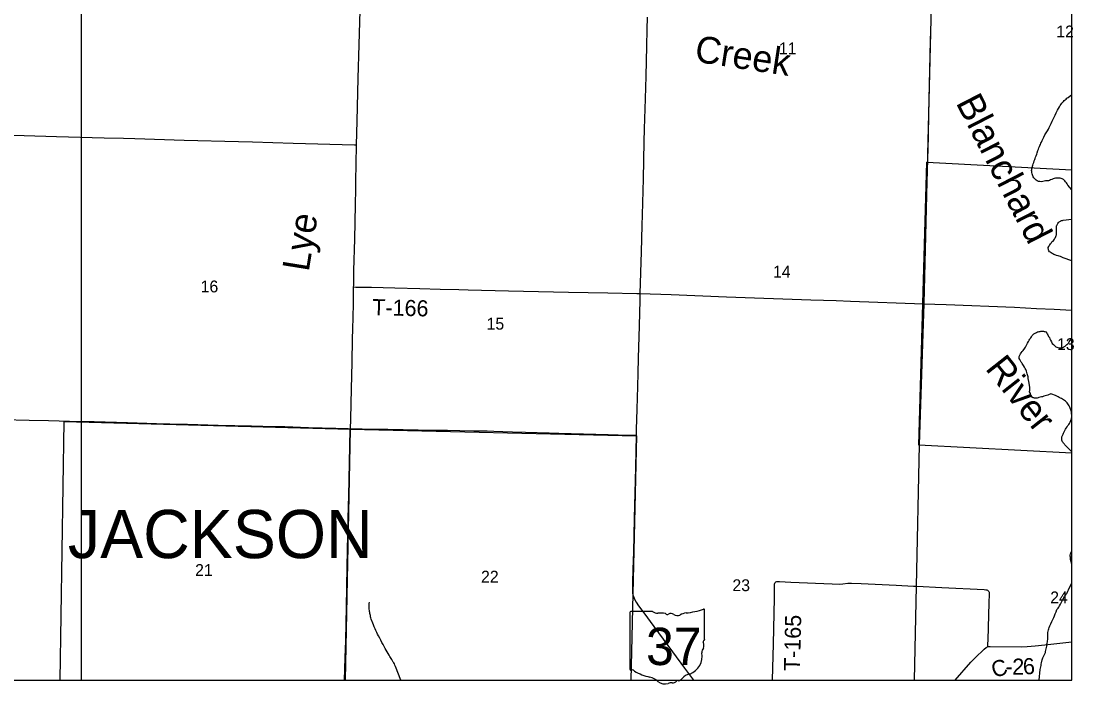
# Model space of a CAD drawing. Extents: x 0 to 68, y 0 to 52.9.
# Drawn here: x 58.19 to 68.02, y 34.43 to 40.61 of the extents above; entities that cross this region are included whole.
import ezdxf

# ---------------------------------------------------------------- set-up
doc = ezdxf.new("R2010")
doc.units = 0
for name, color, linetype in [('Default', 7, 'Continuous'), ('GM_X_County_Road', 7, 'Continuous'), ('GM_X_County_Road_Text', 7, 'Continuous'), ('GM_X_Minor_River', 7, 'Continuous'), ('GM_X_Minor_River_Text', 7, 'Continuous'), ('GM_X_State_Route', 7, 'Continuous'), ('GM_X_State_Shield', 7, 'Continuous'), ('GM_X_Township', 7, 'Continuous'), ('GM_X_Township_Road', 7, 'Continuous'), ('GM_X_Township_Road_Text', 7, 'Continuous'), ('GM_X_Township_Text', 7, 'Continuous')]:
    doc.layers.add(name, color=color, linetype=linetype)

msp = doc.modelspace()

# ---------------------------------------------------------------- linework, layer by layer
at = {"layer": 'Default'}
for p, q in [((58.7572, 34.4614), (58.7572, 52.9414)), ((67.9972, 34.4614), (67.9972, 52.9414)), ((49.5172, 34.4614), (67.9972, 34.4614))]:
    msp.add_line(p, q, dxfattribs=at)
for points in [[(67.9274, 39.8684), (67.9354, 39.8764), (67.9435, 39.8824), (67.9515, 39.8904), (67.9636, 39.8984), (67.9972, 39.9244)], [(67.9972, 39.0364), (67.9616, 39.0787), (67.9546, 39.0908), (67.9466, 39.1018), (67.9396, 39.1109), (67.9326, 39.12), (67.9266, 39.126), (67.9186, 39.133), (67.9136, 39.1361), (67.9076, 39.1391), (67.8996, 39.1421), (67.8875, 39.1452), (67.8775, 39.1462), (67.8665, 39.1462), (67.8564, 39.1463), (67.8454, 39.1443), (67.8343, 39.1403), (67.8223, 39.1374), (67.8102, 39.1334), (67.7982, 39.1284), (67.7881, 39.1244), (67.7801, 39.1214), (67.7731, 39.1205), (67.762, 39.1205), (67.753, 39.1195), (67.74, 39.1176), (67.7269, 39.1146), (67.7129, 39.1116), (67.6988, 39.1127), (67.6878, 39.1147), (67.6798, 39.1168), (67.6737, 39.1208), (67.6657, 39.1258), (67.6577, 39.1319), (67.6487, 39.1409), (67.6427, 39.149), (67.6377, 39.157), (67.6337, 39.1661), (67.6307, 39.1761), (67.6277, 39.1851), (67.6258, 39.1962), (67.6238, 39.2062), (67.6228, 39.2153), (67.6238, 39.2243), (67.6248, 39.2333), (67.6329, 39.2674), (67.637, 39.2794), (67.642, 39.2925), (67.6461, 39.3055), (67.6511, 39.3175), (67.6552, 39.3285), (67.6592, 39.3406), (67.6653, 39.3546), (67.6703, 39.3676), (67.6754, 39.3816), (67.6814, 39.4017), (67.6855, 39.4147), (67.6895, 39.4277), (67.6946, 39.4398), (67.6996, 39.4498), (67.7046, 39.4588), (67.7097, 39.4698), (67.7147, 39.4818), (67.7208, 39.4949), (67.7278, 39.5099), (67.7369, 39.5259), (67.746, 39.549), (67.7591, 39.568), (67.7702, 39.586), (67.7792, 39.601), (67.7873, 39.618), (67.7964, 39.6361), (67.8044, 39.6551), (67.8135, 39.6762), (67.8226, 39.6962), (67.8327, 39.7152), (67.8428, 39.7332), (67.8508, 39.7533), (67.8639, 39.7783), (67.873, 39.7954), (67.8811, 39.8114), (67.8901, 39.8234), (67.8972, 39.8344), (67.9042, 39.8434), (67.9113, 39.8514), (67.9193, 39.8594), (67.9274, 39.8684)], [(67.9972, 36.5779), (66.5714, 36.6551), (66.6453, 39.2938), (67.9972, 39.2224)], [(67.9972, 38.3728), (67.9159, 38.4027), (67.9038, 38.4077), (67.8918, 38.4128), (67.8798, 38.4158), (67.8688, 38.4199), (67.8557, 38.4229), (67.8477, 38.425), (67.8387, 38.429), (67.8307, 38.433), (67.8216, 38.4381), (67.8126, 38.4431), (67.8046, 38.4482), (67.7976, 38.4532), (67.7906, 38.4582), (67.7836, 38.4673), (67.7806, 38.4763), (67.7786, 38.4834), (67.7766, 38.4894), (67.7766, 38.4984), (67.7817, 38.5084), (67.7857, 38.5154), (67.7917, 38.5235), (67.7988, 38.5315), (67.8058, 38.5395), (67.8119, 38.5495), (67.8219, 38.5575), (67.829, 38.5665), (67.836, 38.5765), (67.84, 38.5845), (67.8441, 38.5915), (67.8471, 38.6005), (67.8511, 38.6085), (67.8532, 38.6146), (67.8552, 38.6216), (67.8552, 38.6316), (67.8543, 38.6637), (67.8543, 38.6727), (67.8533, 38.6798), (67.8543, 38.6858), (67.8543, 38.6908), (67.8554, 38.6968), (67.8574, 38.7048), (67.8604, 38.7108), (67.8624, 38.7169), (67.8675, 38.7229), (67.8725, 38.7309), (67.8795, 38.7369), (67.8846, 38.7409), (67.8906, 38.7449), (67.8956, 38.7479), (67.9006, 38.7488), (67.9067, 38.7498), (67.9117, 38.7498), (67.9167, 38.7518), (67.9972, 38.763)], [(67.8566, 37.1106), (67.8456, 37.1157), (67.8345, 37.1207), (67.8195, 37.1278), (67.8105, 37.1309), (67.8015, 37.1319), (67.7944, 37.1299), (67.7864, 37.1259), (67.7733, 37.1209), (67.7603, 37.118), (67.7482, 37.114), (67.7362, 37.11), (67.7241, 37.1061), (67.7131, 37.1041), (67.703, 37.1001), (67.69, 37.0981), (67.682, 37.0952), (67.6729, 37.0932), (67.6669, 37.0922), (67.6609, 37.0922), (67.6549, 37.0932), (67.6488, 37.0933), (67.6428, 37.0943), (67.6378, 37.0963), (67.6308, 37.0993), (67.6258, 37.1024), (67.6208, 37.1084), (67.6188, 37.1154), (67.6158, 37.1235), (67.6128, 37.1355), (67.6038, 37.1516), (67.6038, 37.1576), (67.6049, 37.1646), (67.6059, 37.1727), (67.6059, 37.1777), (67.6059, 37.1857), (67.6049, 37.1957), (67.603, 37.2108), (67.6, 37.2309), (67.596, 37.2469), (67.5911, 37.276), (67.5891, 37.2911), (67.5822, 37.3182), (67.5732, 37.3453), (67.5672, 37.3584), (67.5622, 37.3704), (67.5552, 37.3815), (67.5472, 37.3956), (67.5412, 37.4056), (67.5352, 37.4147), (67.5302, 37.4217), (67.5262, 37.4277), (67.5222, 37.4348), (67.5182, 37.4408), (67.5142, 37.4478), (67.5112, 37.4529), (67.5072, 37.4609), (67.5072, 37.4659), (67.5063, 37.4719), (67.5073, 37.481), (67.5093, 37.486), (67.5123, 37.494), (67.5174, 37.505), (67.5244, 37.516), (67.5335, 37.527), (67.5425, 37.538), (67.5596, 37.5601), (67.5647, 37.5691), (67.5707, 37.5801), (67.5768, 37.5921), (67.5838, 37.6061), (67.5919, 37.6202), (67.599, 37.6342), (67.606, 37.6432), (67.61, 37.6492), (67.6151, 37.6562), (67.6201, 37.6652), (67.6282, 37.6782), (67.6382, 37.6862), (67.6443, 37.6912), (67.6493, 37.6952), (67.6553, 37.6992), (67.6603, 37.7022), (67.6684, 37.7062), (67.6764, 37.7102), (67.6844, 37.7122), (67.6935, 37.7131), (67.7015, 37.7151), (67.7095, 37.7161), (67.7216, 37.7161), (67.7286, 37.716), (67.7346, 37.716), (67.7406, 37.715), (67.7457, 37.714), (67.7547, 37.7099), (67.7637, 37.6999), (67.7687, 37.6918), (67.7747, 37.6828), (67.7807, 37.6687), (67.7887, 37.6576), (67.7937, 37.6466)], [(67.7937, 37.6466), (67.7986, 37.6335), (67.8066, 37.6185), (67.8156, 37.6034), (67.8256, 37.5933), (67.8337, 37.5863), (67.8417, 37.5782), (67.8497, 37.5722), (67.8587, 37.5681), (67.8667, 37.5661), (67.8788, 37.563), (67.8878, 37.562), (67.8978, 37.561), (67.9068, 37.563), (67.934, 37.5769), (67.943, 37.5849), (67.9521, 37.5919), (67.9591, 37.5989), (67.9652, 37.6069), (67.9712, 37.6189), (67.9972, 37.6534)], [(67.9972, 36.5901), (67.9438, 36.6438), (67.9388, 36.6499), (67.9338, 36.6569), (67.9278, 36.662), (67.9238, 36.668), (67.9198, 36.673), (67.9158, 36.679), (67.9117, 36.6841), (67.9078, 36.6931), (67.9058, 36.6981), (67.9048, 36.7042), (67.9038, 36.7112), (67.9028, 36.7172), (67.9038, 36.7242), (67.9048, 36.7313), (67.9079, 36.7383), (67.9109, 36.7453), (67.9159, 36.7553), (67.921, 36.7673), (67.927, 36.7793), (67.9331, 36.7914), (67.9391, 36.8024), (67.9462, 36.8134), (67.9532, 36.8244), (67.9613, 36.8364), (67.9703, 36.8464), (67.9764, 36.8574), (67.9814, 36.8674), (67.9855, 36.8765), (67.9885, 36.8855), (67.9915, 36.8935), (67.9946, 36.9005), (67.9956, 36.9075), (67.9966, 36.9156), (67.9976, 36.9246), (67.9966, 36.9346), (67.9947, 36.9497), (67.9937, 36.9627), (67.9917, 36.9728), (67.9828, 36.9989), (67.9788, 37.0089), (67.9728, 37.02), (67.9658, 37.03), (67.9588, 37.0401), (67.9528, 37.0481), (67.9458, 37.0572), (67.9378, 37.0632), (67.9297, 37.0703), (67.9207, 37.0763), (67.9107, 37.0834), (67.9017, 37.0894), (67.8917, 37.0935), (67.8806, 37.0985), (67.8686, 37.1046), (67.8566, 37.1106)], [(58.56, 34.4614), (58.5974, 36.8745), (61.265, 36.8022), (61.2171, 34.4614)], [(61.2171, 34.4614), (61.265, 36.8022), (63.9369, 36.742), (63.8824, 34.4614)], [(67.9972, 35.5429), (67.9873, 35.5762), (67.9853, 35.5863), (67.9843, 35.5943), (67.9844, 35.6013), (67.9844, 35.6083), (67.9834, 35.6184), (67.9834, 35.6284), (67.9855, 35.6394), (67.9875, 35.6475), (67.9915, 35.6565), (67.9956, 35.6625), (67.9972, 35.6641)], [(67.6943, 34.4614), (67.7028, 34.5609), (67.7059, 34.5719), (67.7079, 34.5849), (67.71, 34.598), (67.712, 34.611), (67.715, 34.623), (67.7221, 34.6521), (67.7282, 34.6701), (67.7393, 34.6942), (67.7464, 34.7082), (67.7514, 34.7192), (67.7534, 34.7302), (67.7565, 34.7423), (67.7595, 34.7543), (67.7616, 34.7663), (67.7636, 34.7784), (67.7646, 34.7884), (67.7656, 34.7974), (67.7667, 34.8054), (67.7697, 34.8195), (67.7717, 34.8295), (67.7728, 34.8415), (67.7728, 34.8536), (67.7728, 34.8606), (67.7728, 34.8676), (67.7729, 34.8757), (67.7729, 34.8817), (67.7729, 34.8887), (67.7729, 34.8957), (67.7739, 34.9068), (67.776, 34.9178), (67.779, 34.9298), (67.782, 34.9398), (67.7861, 34.9529), (67.7922, 34.9679), (67.8002, 34.9879), (67.8103, 35.008), (67.8204, 35.027), (67.8285, 35.045), (67.8365, 35.0621), (67.8436, 35.0801), (67.8507, 35.0991), (67.8588, 35.1212), (67.8688, 35.1332), (67.8759, 35.1432), (67.8829, 35.1542), (67.892, 35.1712), (67.9031, 35.1943), (67.9152, 35.2203), (67.9293, 35.2423), (67.9394, 35.2553), (67.9454, 35.2624), (67.9494, 35.2694), (67.9545, 35.2754), (67.9615, 35.2904), (67.9676, 35.3034), (67.9972, 35.3693)]]:
    msp.add_lwpolyline(points, dxfattribs=at)
at = {"layer": 'GM_X_County_Road'}
for points in [[(61.3254, 39.4564), (61.33, 39.6762), (61.3406, 40.0781), (61.3492, 40.3897), (61.3575, 40.7096), (61.359, 40.7805)], [(61.2976, 38.1296), (61.2978, 38.1425), (61.3007, 38.2819), (61.3074, 38.5772), (61.3138, 38.8971), (61.3164, 39.0447), (61.3171, 39.1185), (61.3216, 39.2743), (61.3254, 39.4564)], [(61.2671, 36.8076), (61.2699, 36.896), (61.2736, 37.0436), (61.2799, 37.306), (61.2824, 37.4208), (61.2881, 37.6504), (61.2897, 37.7325), (61.295, 37.9703), (61.2976, 38.1296)], [(61.2133, 34.4614), (61.2192, 34.6734), (61.2231, 34.8293), (61.2262, 34.9933), (61.2303, 35.1409), (61.235, 35.3295), (61.2379, 35.5182), (61.2447, 35.8216), (61.2506, 36.0923), (61.2553, 36.2563), (61.2567, 36.3301), (61.2598, 36.4613), (61.2665, 36.6991), (61.2671, 36.8076)], [(67.2108, 34.7714), (67.2209, 34.7752), (67.2372, 34.7768), (67.5243, 34.7733), (67.5814, 34.7751), (67.6547, 34.7826), (67.7445, 34.7917), (67.9972, 34.8177)], [(66.9105, 34.4614), (67.0568, 34.6286), (67.0963, 34.6702), (67.1797, 34.7492), (67.1987, 34.7648), (67.2108, 34.7714)]]:
    msp.add_lwpolyline(points, dxfattribs=at)
at = {"layer": 'GM_X_Minor_River'}
msp.add_lwpolyline([(61.7377, 34.4614), (61.6865, 34.5904), (61.6825, 34.6014), (61.6785, 34.6125), (61.6725, 34.6225), (61.6665, 34.6306), (61.6615, 34.6406), (61.6545, 34.6527), (61.6475, 34.6637), (61.6365, 34.6808), (61.6275, 34.6959), (61.6186, 34.71), (61.6096, 34.725), (61.5996, 34.7411), (61.5906, 34.7572), (61.5816, 34.7753), (61.5716, 34.7934), (61.5616, 34.8135), (61.5506, 34.8336), (61.5406, 34.8517), (61.5307, 34.8738), (61.5207, 34.8909), (61.5127, 34.9069), (61.5057, 34.924), (61.4977, 34.9411), (61.4897, 34.9582), (61.4827, 34.9763), (61.4758, 34.9923), (61.4618, 35.0315), (61.4588, 35.0416), (61.4558, 35.0536), (61.4539, 35.0636), (61.4519, 35.0727), (61.4499, 35.0827), (61.4479, 35.0928), (61.4459, 35.1028), (61.4439, 35.1128), (61.443, 35.1229), (61.442, 35.1329), (61.441, 35.1459), (61.441, 35.159), (61.4431, 35.176), (61.4461, 35.1901)], dxfattribs=at)
at = {"layer": 'GM_X_State_Route'}
msp.add_lwpolyline([(64.0369, 40.6475), (64.0341, 40.5327), (64.0301, 40.3768), (64.022, 40.0979), (64.0161, 39.8846), (64.0089, 39.6056), (64.0061, 39.4825), (63.997, 39.1379), (63.9882, 38.8016), (63.9854, 38.7031), (63.9795, 38.457), (63.9688, 38.0683), (63.9671, 38.0058), (63.9608, 37.7679), (63.9518, 37.4643), (63.9489, 37.3248), (63.9446, 37.2018), (63.9392, 36.9885), (63.9334, 36.7998), (63.9322, 36.7456), (63.9255, 36.447), (63.9141, 35.9711), (63.9074, 35.6593), (63.9036, 35.4952), (63.8993, 35.3722), (63.8981, 35.3229), (63.8986, 35.2898), (63.8999, 35.2733), (63.9026, 35.2569), (63.9069, 35.2409), (63.913, 35.2254), (63.9202, 35.2105), (63.9329, 35.1891), (63.9561, 35.1551), (64.0048, 35.0889), (64.0973, 34.9634), (64.2726, 34.7256), (64.3839, 34.5731), (64.467, 34.4614)], dxfattribs=at)
at = {"layer": 'GM_X_State_Shield'}
for p, q in [((63.8754, 35.0934), (63.8754, 34.5651)), ((64.0861, 35.1025), (63.8822, 35.1025)), ((64.5715, 34.8392), (64.5715, 35.1156)), ((64.5714, 34.8393), (64.5715, 34.8392))]:
    msp.add_line(p, q, dxfattribs=at)
for centre, radius, start, end in [((63.8834, 35.0945), 0.00806, 98.1301, 188.1301), ((64.1346, 35.1638), 0.0782, 231.61951, 271.11188), ((64.1606, 34.8059), 0.2808, 80.48669, 94.98827), ((64.2243, 35.0973), 0.0226, 219.79206, 297.10237), ((64.2575, 35.0362), 0.0469, 54.46668, 119.14113), ((64.318, 35.12), 0.0564, 233.85621, 294.82819), ((64.4177, 34.9411), 0.1485, 97.34618, 120.76885), ((64.3235, 35.8228), 0.7382, 275.84447, 288.90645), ((64.5638, 35.1167), 0.00775, 351.86209, 97.738), ((64.5697, 34.8189), 0.012, 107.94398, 210.33697), ((64.4934, 34.784), 0.072, 340.03296, 23.64957), ((64.5632, 34.8382), 0.00829, 289.60381, 7.73413), ((64.3649, 34.6884), 0.1846, 292.30889, 8.98584), ((64.5992, 34.7236), 0.0524, 136.8065, 186.92959), ((63.8834, 34.5639), 0.00814, 171.95839, 258.30661), ((63.8847, 34.618), 0.0621, 267.33899, 280.60386), ((63.8974, 34.5346), 0.0224, 29.74838, 93.27175), ((64.18, 35.0093), 0.5331, 240.41292, 257.1985), ((64.0211, 34.3278), 0.1668, 47.18416, 75.83597), ((64.3146, 34.5139), 0.0597, 282.87319, 323.27711), ((64.4427, 34.4168), 0.1011, 94.40312, 142.57675), ((64.2015, 34.532), 0.1058, 230.70037, 286.29184), ((64.2626, 34.3493), 0.087, 85.69512, 111.20995), ((64.2704, 34.4924), 0.0564, 268.77702, 315.54927), ((64.3214, 34.4413), 0.0159, 65.75173, 132.64842)]:
    msp.add_arc(centre, radius, start, end, dxfattribs=at)
at = {"layer": 'GM_X_Township'}
msp.add_lwpolyline([(56.8623, 44.7881), (58.8342, 44.7404), (58.8701, 44.7399), (60.178, 44.6988), (61.4939, 44.6747), (63.2588, 44.629), (64.1656, 44.6005), (65.491, 44.5506), (66.7919, 44.503), (66.7384, 42.9192), (66.7226, 42.4208), (66.6973, 41.2859), (66.6815, 40.6291), (66.6161, 37.9756), (66.5723, 36.6564), (66.5449, 35.3382), (66.5266, 34.4614)], dxfattribs=at)
at = {"layer": 'GM_X_Township_Road'}
for points in [[(66.6831, 40.6232), (66.6829, 40.6141), (66.677, 40.4256), (66.661, 39.7454), (66.6558, 39.5325), (66.6459, 39.1063), (66.633, 38.6638), (66.6138, 37.9918), (66.6133, 37.9739)], [(57.2993, 39.5683), (57.5992, 39.5594), (58.2226, 39.5424), (58.526, 39.5332), (58.969, 39.5209), (59.1494, 39.5167), (59.2561, 39.5139), (59.7154, 39.5006), (60.2239, 39.4864), (60.3551, 39.4829), (60.7324, 39.472), (61.3066, 39.4569), (61.3254, 39.4564)], [(61.2976, 38.1296), (61.3169, 38.1292), (61.4646, 38.1266), (61.6831, 38.1212), (61.915, 38.1161), (62.1051, 38.1103), (62.2774, 38.1066), (62.3658, 38.1039), (62.743, 38.0952), (63.1611, 38.0857), (63.3006, 38.0822), (63.6695, 38.0744), (63.9401, 38.0693), (63.9688, 38.0683)], [(63.9688, 38.0683), (64.2598, 38.0584), (64.7755, 38.0376), (65.5625, 38.0107), (65.8002, 38.0022), (65.9314, 37.9981), (66.6133, 37.9739)], [(66.6133, 37.9739), (66.8249, 37.9664), (67.4642, 37.9403), (67.669, 37.9302), (67.834, 37.9213), (67.9972, 37.9138)], [(57.2563, 36.9066), (57.5318, 36.901), (57.6302, 36.8995), (57.8353, 36.8955), (58.0239, 36.8924), (58.27, 36.887), (58.4504, 36.8835), (58.7456, 36.8757), (58.8769, 36.8736), (59.1885, 36.8642), (59.4591, 36.8562), (59.541, 36.8538), (59.5821, 36.8534), (59.746, 36.8483), (60.0331, 36.8405), (60.3447, 36.8329), (60.5579, 36.8291), (60.6564, 36.8273), (60.8778, 36.82), (61.132, 36.812), (61.2467, 36.8078), (61.2671, 36.8076)], [(61.2671, 36.8076), (61.3779, 36.8064), (61.6158, 36.8017), (62.0423, 36.7951), (62.1736, 36.7928), (62.2884, 36.7909), (62.4197, 36.7885), (62.5417, 36.7865), (62.6067, 36.7844), (62.6885, 36.7824), (62.7785, 36.7797), (62.9016, 36.7761), (63.1228, 36.769), (63.2131, 36.7667), (63.6722, 36.7527), (63.8608, 36.7463), (63.9181, 36.7457), (63.9322, 36.7456)], [(65.2051, 34.4614), (65.2134, 34.7999), (65.2227, 35.2268), (65.2235, 35.3501), (65.2241, 35.3584), (65.2263, 35.3662), (65.2307, 35.3728), (65.237, 35.3777), (65.2447, 35.3807), (65.2529, 35.3822), (65.2692, 35.3816), (65.3758, 35.3756), (65.7614, 35.3599), (65.8271, 35.3576), (65.8598, 35.3596), (65.9086, 35.3658), (65.9414, 35.367), (66.0317, 35.3639), (66.3598, 35.3479), (66.5203, 35.3394)], [(66.5203, 35.3394), (66.552, 35.3377)], [(66.552, 35.3377), (66.7862, 35.3253), (67.1793, 35.3058), (67.1958, 35.3051), (67.2038, 35.3036), (67.2114, 35.3005), (67.2179, 35.2956), (67.2227, 35.2891), (67.2252, 35.2814), (67.2262, 35.265), (67.2228, 35.1829), (67.213, 34.8382), (67.2117, 34.7971), (67.2108, 34.7714)]]:
    msp.add_lwpolyline(points, dxfattribs=at)

# ---------------------------------------------------------------- texts
at = {"layer": 'Default'}
for s, height, rotation, p in [('12', 0.1105, 0.00001, (67.8524, 40.4582)), ('11', 0.1105, 0.00001, (65.2645, 40.3001)), ('Blanchard', 0.2501, 297.23142, (66.9113, 39.8494)), ('14', 0.1105, 0.00001, (65.2095, 38.2175)), ('16', 0.1105, 0.00001, (59.8701, 38.0792)), ('15', 0.1105, 0.00001, (62.5376, 37.7318)), ('13', 0.1105, 0.00001, (67.8594, 37.5413)), ('River', 0.25009, 308.29733, (67.183, 37.3671)), ('21', 0.1105, 0.00001, (59.8184, 35.4334)), ('22', 0.1105, 0.00001, (62.4859, 35.3718)), ('23', 0.1105, 0.00001, (64.8311, 35.2918)), ('24', 0.1105, 0.00001, (67.7956, 35.1782))]:
    msp.add_text(s, height=height, rotation=rotation, dxfattribs=at).set_placement(p)
at = {"layer": 'GM_X_County_Road_Text'}
for s, rotation, p in [('C', 15.89661, (67.2712, 34.4818)), ('-', 359.12568, (67.3782, 34.514)), ('2', 359.55236, (67.4411, 34.5131)), ('6', 4.03152, (67.5463, 34.5127))]:
    msp.add_text(s, height=0.15, rotation=rotation, dxfattribs=at).set_placement(p)
at = {"layer": 'GM_X_Minor_River_Text'}
for s, rotation, p in [('Creek', 351.30247, (64.4704, 40.233)), ('Lye', 80.87729, (60.8779, 38.2657))]:
    msp.add_text(s, height=0.2501, rotation=rotation, dxfattribs=at).set_placement(p)
at = {"layer": 'GM_X_State_Shield'}
msp.add_text('37', height=0.34805, dxfattribs=at).set_placement((64.0256, 34.6024))
at = {"layer": 'GM_X_Township_Road_Text'}
for s, rotation, p in [('T-166', 358.59584, (61.4702, 37.8672)), ('T-165', 88.59568, (65.4609, 34.5456))]:
    msp.add_text(s, height=0.15, rotation=rotation, dxfattribs=at).set_placement(p)
at = {"layer": 'GM_X_Township_Text'}
msp.add_text('JACKSON', height=0.45, rotation=0.00001, dxfattribs=at).set_placement((58.6319, 35.5997))

doc.saveas('drawing.dxf')
